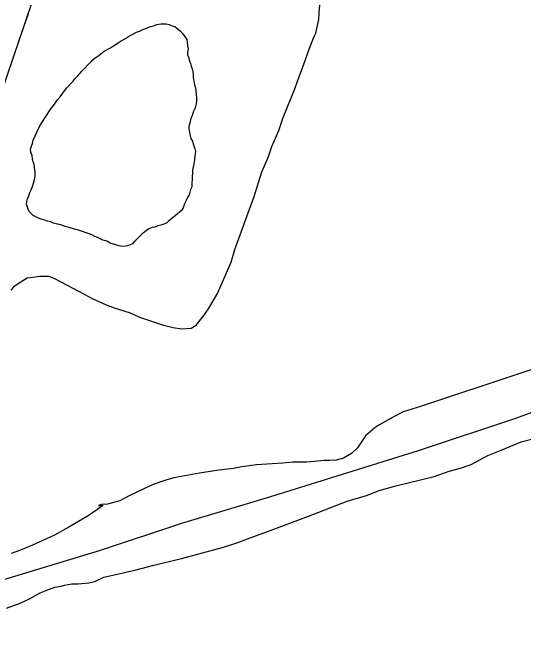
# Model space of a CAD drawing. Extents: x 3355677 to 3393573, y 612928 to 638357.
# Drawn here: x 3371141 to 3371712, y 630637 to 631338 of the extents above; entities that cross this region are included whole.
import ezdxf

# ---------------------------------------------------------------- set-up
doc = ezdxf.new("R2010")
doc.units = 0
for name, color, linetype in [('V-ROAD-CNTR', 7, 'Continuous'), ('V-SITE-VEGE', 7, 'Continuous'), ('V-TOPO-SHOR', 7, 'Continuous'), ('V-UTIL-LINE', 7, 'Continuous')]:
    doc.layers.add(name, color=color, linetype=linetype)

msp = doc.modelspace()

# ---------------------------------------------------------------- linework, layer by layer
at = {"layer": 'V-ROAD-CNTR'}
msp.add_lwpolyline([(3371118.46, 630700.84), (3371237.95, 630736.69), (3371330.02, 630767.34), (3371429.38, 630797.14), (3371594.25, 630848.53), (3371703.02, 630884.78), (3371831.91, 630932.22)], dxfattribs=at)
at = {"layer": 'V-SITE-VEGE'}
for points in [[(3371139.05, 631028.05), (3371143.26, 631032.81), (3371146.95, 631035.45), (3371156.95, 631041.81), (3371163.28, 631042.35), (3371170.66, 631043.42), (3371181.21, 631043.45), (3371187.55, 631040.82), (3371221.35, 631022.97), (3371229.8, 631018.77), (3371244.59, 631011.95), (3371254.09, 631008.28), (3371272.04, 631002.52), (3371282.6, 630997.79), (3371309.52, 630988.89), (3371320.08, 630986.27), (3371329.58, 630984.71), (3371340.13, 630985.27), (3371345.92, 630988.97), (3371354.34, 630999.54), (3371359.6, 631006.94), (3371369.58, 631024.37), (3371375.87, 631038.63), (3371384.79, 631059.22), (3371388.98, 631073.47), (3371401.04, 631106.21), (3371408.37, 631126.8), (3371410.47, 631131.55), (3371415.71, 631149.49), (3371419.38, 631160.06), (3371426.19, 631176.42), (3371430.38, 631188.57), (3371438.25, 631206.52), (3371442.97, 631220.77), (3371456.08, 631252.98), (3371458.7, 631260.37), (3371467.61, 631284.66), (3371472.33, 631298.39), (3371477.57, 631311.58), (3371479.67, 631315.28), (3371482.8, 631330.59), (3371483.31, 631337.97), (3371484.34, 631350.11)], [(3372051.58, 631049.17), (3371596.7, 630897.77), (3371577.2, 630891.93), (3371567.71, 630887.15), (3371549.8, 630877.09), (3371545.59, 630873.91), (3371535.06, 630864.92), (3371531.38, 630859.64), (3371526.12, 630851.71), (3371519.28, 630845.37), (3371510.32, 630840.07), (3371502.42, 630837.94), (3371495.03, 630837.4), (3371488.7, 630837.38), (3371478.15, 630836.31), (3371469.19, 630835.76), (3371453.89, 630835.72), (3371442.82, 630834.64), (3371424.88, 630833.54), (3371413.28, 630832.46), (3371396.93, 630830.31), (3371387.44, 630828.71), (3371371.1, 630826.56), (3371349.47, 630823.34), (3371321, 630818), (3371312.04, 630815.34), (3371297.81, 630810.56), (3371288.32, 630806.32), (3371270.94, 630797.84), (3371260.4, 630792.54), (3371246.69, 630788.82), (3371239.83, 630788.27)], [(3371409.25, 630752.27), (3371426.64, 630758.64), (3371453.52, 630768.73), (3371471.44, 630775.1), (3371514.66, 630792.08), (3371536.27, 630798.46), (3371550.5, 630803.77), (3371568.95, 630809.09), (3371581.08, 630812.28), (3371599.52, 630816.54), (3371611.65, 630819.74), (3371628.52, 630825.58), (3371641.17, 630828.77), (3371653.29, 630833.02), (3371671.73, 630843.09), (3371686.49, 630848.92), (3371709.15, 630858.47), (3371723.38, 630862.2)], [(3371239.83, 630788.27), (3371236.67, 630787.21), (3371241.95, 630787.22), (3371225.1, 630775.58), (3371203.5, 630762.87), (3371187.69, 630753.86), (3371162.93, 630742.73), (3371149.75, 630737.42), (3371139.21, 630733.7)], [(3371134.08, 630672.5), (3371149.36, 630677.81), (3371158.85, 630682.58), (3371171.49, 630689.47), (3371178.87, 630692.65), (3371187.83, 630695.84), (3371190.47, 630696.37), (3371195.21, 630696.91), (3371198.9, 630697.97), (3371206.81, 630699.57), (3371214.2, 630699.59), (3371225.8, 630700.67), (3371232.65, 630702.27), (3371242.66, 630707.04), (3371277.46, 630715.04), (3371298.55, 630720.36), (3371329.65, 630727.82), (3371376.57, 630740.59), (3371392.38, 630745.9), (3371409.25, 630752.27)]]:
    msp.add_lwpolyline(points, dxfattribs=at)
at = {"layer": 'V-TOPO-SHOR'}
for points in [[(3371262.17, 631306.72), (3371266.88, 631309.31), (3371270.3, 631311.45), (3371272.87, 631313.18), (3371275.87, 631314.47), (3371279.29, 631316.19), (3371282.72, 631317.48), (3371286.14, 631319.21), (3371289.57, 631320.5), (3371293.85, 631322.23), (3371298.13, 631323.52), (3371301.98, 631324.82), (3371306.27, 631325.69), (3371309.27, 631325.69), (3371312.27, 631325.7), (3371315.7, 631324.85), (3371319.13, 631323.57), (3371322.14, 631322.72), (3371324.71, 631320.58), (3371328.15, 631318.02), (3371331.15, 631314.6), (3371332.88, 631312.03), (3371335.46, 631308.18), (3371335.89, 631305.18), (3371336.33, 631300.9), (3371336.77, 631297.9), (3371336.35, 631294.47), (3371336.35, 631291.47), (3371337.21, 631288.47), (3371338.51, 631284.19), (3371339.38, 631281.19), (3371340.24, 631278.19), (3371341.53, 631275.19), (3371341.97, 631272.19), (3371342.41, 631269.2), (3371342.41, 631266.2), (3371342.85, 631263.19), (3371343.71, 631260.2), (3371344.15, 631257.2), (3371345.01, 631254.2), (3371345.45, 631250.34), (3371345.88, 631246.92), (3371346.32, 631243.06), (3371346.33, 631240.06), (3371345.91, 631236.2), (3371344.64, 631231.91), (3371342.93, 631228.05), (3371341.23, 631223.33), (3371339.52, 631218.61), (3371338.67, 631214.76), (3371337.83, 631211.32), (3371337.83, 631207.89), (3371338.27, 631204.9), (3371338.7, 631201.9), (3371340, 631197.61), (3371341.72, 631194.62), (3371343.02, 631190.33), (3371344.31, 631186.05), (3371345.18, 631183.05), (3371344.33, 631178.34), (3371343.91, 631173.62), (3371343.07, 631169.33), (3371342.65, 631165.48), (3371341.8, 631162.04), (3371341.81, 631159.04), (3371341.39, 631154.76), (3371341.39, 631151.76), (3371340.97, 631147.9), (3371340.98, 631143.61), (3371339.7, 631140.61), (3371338.85, 631137.61), (3371338, 631134.61), (3371335.87, 631131.17), (3371334.59, 631128.17), (3371332.89, 631124.31), (3371331.18, 631120.02), (3371329.47, 631117.01), (3371320.49, 631109.71)], [(3371320.49, 631109.71), (3371315.36, 631105.41), (3371313.22, 631103.26), (3371309.79, 631101.54), (3371306.37, 631100.67), (3371302.94, 631099.81), (3371299.52, 631098.52), (3371296.52, 631098.08), (3371293.09, 631096.36), (3371290.52, 631094.64), (3371287.96, 631092.92), (3371285.39, 631090.77), (3371283.25, 631088.62), (3371281.11, 631086.47), (3371278.98, 631084.32), (3371276.84, 631082.17), (3371274.7, 631079.6), (3371271.28, 631078.31), (3371267.42, 631077.01), (3371263.14, 631076.57), (3371259.28, 631077.42), (3371256.27, 631078.7), (3371249.84, 631080.4), (3371245.98, 631082.53), (3371241.69, 631083.81), (3371235.68, 631086.79), (3371232.68, 631088.07), (3371229.25, 631089.78), (3371226.24, 631091.06), (3371221.95, 631092.33), (3371218.95, 631093.61), (3371214.23, 631094.89), (3371209.94, 631096.16), (3371203.94, 631097.86), (3371199.65, 631099.14), (3371194.5, 631100.84), (3371191.07, 631101.69), (3371186.35, 631102.96), (3371183.35, 631104.24), (3371179.5, 631105.09), (3371175.63, 631106.37), (3371172.63, 631107.22), (3371169.63, 631108.5), (3371166.62, 631109.77), (3371163.62, 631111.48), (3371161.04, 631114.05), (3371158.9, 631116.19), (3371157.6, 631119.61), (3371156.31, 631123.9), (3371156.73, 631126.9), (3371157.58, 631129.9), (3371158.85, 631133.33), (3371160.13, 631137.19), (3371161.41, 631140.19), (3371163.12, 631143.63), (3371163.96, 631147.48), (3371165.24, 631151.78), (3371166.09, 631155.2), (3371166.08, 631159.92), (3371165.21, 631165.06), (3371164.77, 631168.49), (3371163.91, 631171.49), (3371163.04, 631174.91), (3371162.61, 631178.34), (3371161.31, 631182.2), (3371160.88, 631185.62), (3371161.72, 631189.06), (3371163, 631192.06), (3371163.85, 631195.49), (3371165.98, 631200.64), (3371168.12, 631205.35), (3371170.25, 631209.22), (3371171.96, 631212.65), (3371174.09, 631216.08), (3371176.23, 631219.95), (3371179.22, 631224.24), (3371181.35, 631227.24), (3371183.49, 631230.68), (3371185.62, 631233.25), (3371187.76, 631235.83), (3371190.75, 631240.55), (3371193.74, 631243.99), (3371195.88, 631246.56), (3371198.87, 631250.86), (3371201.43, 631254.29), (3371205.28, 631258.59), (3371208.27, 631261.59), (3371210.41, 631264.17), (3371213.83, 631267.61), (3371218.1, 631272.76), (3371221.53, 631276.2), (3371225.37, 631280.06), (3371228.37, 631283.07), (3371230.93, 631285.65), (3371233.07, 631287.8), (3371237.35, 631290.81), (3371242.91, 631295.1), (3371249.33, 631298.55), (3371253.61, 631301.13), (3371257.46, 631303.71), (3371262.17, 631306.72)]]:
    msp.add_lwpolyline(points, dxfattribs=at)
at = {"layer": 'V-UTIL-LINE'}
for points in [[(3368847.15, 629301.83), (3369586.73, 629188.22), (3370213.65, 629232.32), (3370508.75, 629373.48), (3370676.25, 629874.82), (3370865.33, 630395.95), (3371029.24, 630957.68), (3371218.51, 631514.9), (3371354.55, 631971.27), (3371529.58, 632486.03), (3371651.1, 632854.66)], [(3371158.07, 631336.95), (3371147.13, 631304.76)]]:
    msp.add_lwpolyline(points, dxfattribs=at)

doc.saveas('drawing.dxf')
